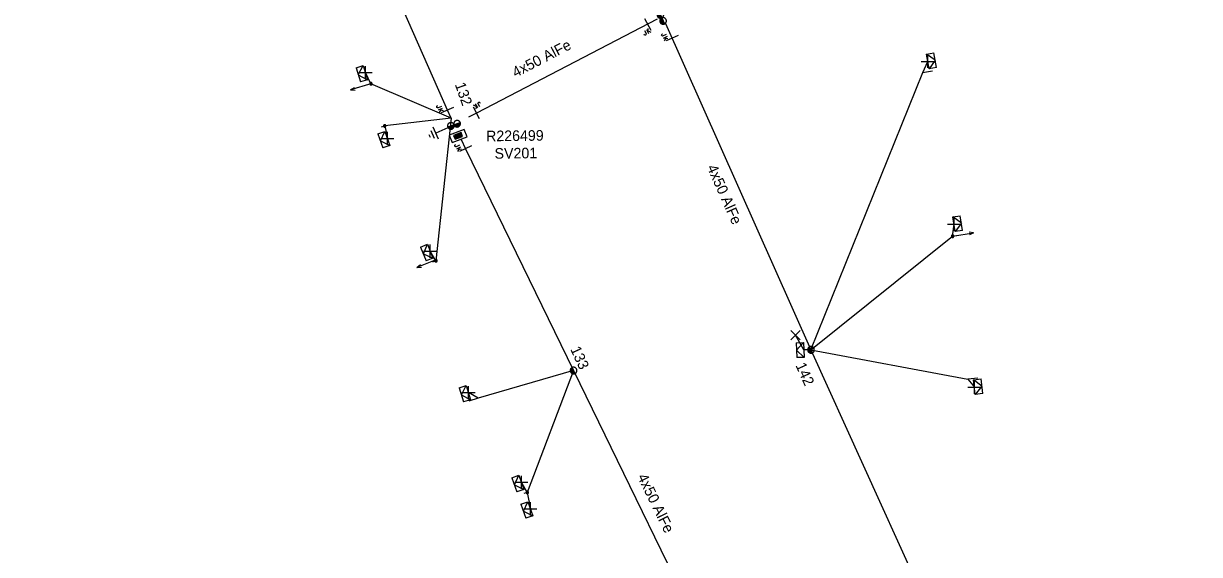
# Model space of a CAD drawing. Extents: x -544780 to -541582, y -1198995 to -1196551.
# Drawn here: x -542638.5 to -542527.7, y -1198738 to -1198687.9 of the extents above; entities that cross this region are included whole.
import ezdxf

# ---------------------------------------------------------------- set-up
doc = ezdxf.new("R2010")
doc.units = 0
for name, color, linetype in [('Vrstva 1', 7, 'Continuous'), ('Vrstva 13', 7, 'Continuous'), ('Vrstva 14', 7, 'Continuous'), ('Vrstva 15', 7, 'Continuous'), ('Vrstva 18', 7, 'Continuous'), ('Vrstva 2', 7, 'Continuous'), ('Vrstva 28', 7, 'Continuous'), ('Vrstva 29', 7, 'Continuous'), ('Vrstva 30', 7, 'Continuous'), ('Vrstva 31', 7, 'Continuous'), ('Vrstva 34', 7, 'Continuous'), ('Vrstva 54', 7, 'Continuous'), ('Vrstva 59', 7, 'Continuous'), ('Vrstva 8', 7, 'Continuous'), ('Vrstva 9', 7, 'Continuous')]:
    doc.layers.add(name, color=color, linetype=linetype)

# ---------------------------------------------------------------- blocks, each defined once
blk = doc.blocks.new('NN440')
at = {"layer": 'Vrstva 2'}
for points in [[(0.63, 0), (0.63, 0.06), (0.62, 0.13), (0.6, 0.19), (0.58, 0.25), (0.55, 0.31), (0.51, 0.37), (0.47, 0.42), (0.42, 0.46), (0.37, 0.51), (0.32, 0.54), (0.26, 0.57), (0.2, 0.59), (0.13, 0.61), (0.07, 0.62), (0, 0.63), (-0.06, 0.62), (-0.13, 0.61), (-0.19, 0.59), (-0.26, 0.57), (-0.31, 0.54), (-0.37, 0.51), (-0.42, 0.46), (-0.47, 0.42), (-0.51, 0.37), (-0.54, 0.31), (-0.57, 0.25), (-0.6, 0.19), (-0.62, 0.13), (-0.63, 0.06), (-0.63, 0), (-0.63, -0.07), (-0.62, -0.14), (-0.6, -0.2), (-0.57, -0.26), (-0.54, -0.32), (-0.51, -0.37), (-0.47, -0.43), (-0.42, -0.47), (-0.37, -0.51), (-0.31, -0.55), (-0.26, -0.58), (-0.19, -0.6), (-0.13, -0.62), (-0.06, -0.63), (0, -0.63), (0.07, -0.63), (0.13, -0.62), (0.2, -0.6), (0.26, -0.58), (0.32, -0.55), (0.37, -0.51), (0.42, -0.47), (0.47, -0.43), (0.51, -0.37), (0.55, -0.32), (0.58, -0.26), (0.6, -0.2), (0.62, -0.14), (0.63, -0.07), (0.63, 0)], [(-0.63, 0), (0.63, 0)], [(-0.6, -0.18), (0.57, -0.18)], [(-0.51, -0.32), (0.5, -0.32)], [(-0.37, -0.47), (0.35, -0.47)]]:
    blk.add_lwpolyline(points, dxfattribs=at)
blk = doc.blocks.new('NN450')
at = {"layer": 'Vrstva 2'}
for points in [[(0, 0), (0, 0.07), (-0.01, 0.13), (-0.03, 0.19), (-0.05, 0.25), (-0.08, 0.31), (-0.12, 0.37), (-0.16, 0.42), (-0.21, 0.46), (-0.26, 0.51), (-0.31, 0.54), (-0.37, 0.57), (-0.43, 0.59), (-0.5, 0.61), (-0.56, 0.62), (-0.63, 0.62), (-0.69, 0.62), (-0.75, 0.61), (-0.82, 0.59), (-0.88, 0.57), (-0.94, 0.54), (-0.99, 0.51), (-1.04, 0.46), (-1.09, 0.42), (-1.13, 0.37), (-1.17, 0.31), (-1.2, 0.25), (-1.22, 0.19), (-1.24, 0.13), (-1.25, 0.07), (-1.25, 0), (-1.25, -0.07), (-1.24, -0.13), (-1.22, -0.19), (-1.2, -0.25), (-1.17, -0.31), (-1.13, -0.37), (-1.09, -0.42), (-1.04, -0.46), (-0.99, -0.51), (-0.94, -0.54), (-0.88, -0.57), (-0.82, -0.59), (-0.75, -0.61), (-0.69, -0.62), (-0.62, -0.63), (-0.56, -0.62), (-0.5, -0.61), (-0.43, -0.59), (-0.37, -0.57), (-0.31, -0.54), (-0.26, -0.51), (-0.21, -0.46), (-0.16, -0.42), (-0.12, -0.37), (-0.08, -0.31), (-0.05, -0.25), (-0.03, -0.19), (-0.01, -0.13), (0, -0.07), (0, 0)], [(1.25, 0), (1.25, 0.07), (1.24, 0.13), (1.22, 0.19), (1.2, 0.25), (1.17, 0.31), (1.13, 0.37), (1.09, 0.42), (1.04, 0.46), (0.99, 0.51), (0.94, 0.54), (0.88, 0.57), (0.82, 0.59), (0.75, 0.61), (0.69, 0.62), (0.62, 0.62), (0.56, 0.62), (0.5, 0.61), (0.43, 0.59), (0.37, 0.57), (0.31, 0.54), (0.26, 0.51), (0.21, 0.46), (0.16, 0.42), (0.12, 0.37), (0.08, 0.31), (0.05, 0.25), (0.03, 0.19), (0.01, 0.13), (0, 0.07), (0, 0), (0, -0.07), (0.01, -0.13), (0.03, -0.19), (0.05, -0.25), (0.08, -0.31), (0.12, -0.37), (0.16, -0.42), (0.21, -0.46), (0.26, -0.51), (0.31, -0.54), (0.37, -0.57), (0.43, -0.59), (0.5, -0.61), (0.56, -0.62), (0.63, -0.63), (0.69, -0.62), (0.75, -0.61), (0.82, -0.59), (0.88, -0.57), (0.94, -0.54), (0.99, -0.51), (1.04, -0.46), (1.09, -0.42), (1.13, -0.37), (1.17, -0.31), (1.2, -0.25), (1.22, -0.19), (1.24, -0.13), (1.25, -0.07), (1.25, 0)], [(-1.25, 0), (1.25, 0)], [(-1.23, -0.16), (-0.02, -0.16)], [(-1.16, -0.32), (-0.09, -0.32)], [(-1.03, -0.47), (-0.22, -0.47)], [(0.02, -0.16), (1.23, -0.16)], [(0.09, -0.32), (1.16, -0.32)], [(0.22, -0.47), (1.03, -0.47)]]:
    blk.add_lwpolyline(points, dxfattribs=at)
blk = doc.blocks.new('NN560')
at = {"layer": 'Vrstva 2'}
for points in [[(2, 0), (1.59, 0.14)], [(0, 0), (2, 0)], [(2, 0), (1.59, -0.13)]]:
    blk.add_lwpolyline(points, dxfattribs=at)
blk = doc.blocks.new('NN840')
at = {"layer": 'Vrstva 15'}
for points in [[(0, 0.62), (0, -0.63)], [(-0.75, -0.71), (-0.75, -0.66)], [(-0.73, -0.76), (-0.75, -0.71)], [(-0.66, -0.8), (-0.73, -0.76)], [(-0.63, -0.8), (-0.66, -0.8)], [(-0.56, -0.76), (-0.63, -0.8)], [(-0.54, -0.71), (-0.56, -0.76)], [(-0.54, -0.38), (-0.54, -0.71)], [(-0.33, -0.38), (-0.33, -0.8)], [(-0.33, -0.64), (-0.13, -0.38)], [(-0.26, -0.56), (-0.09, -0.8)]]:
    blk.add_lwpolyline(points, dxfattribs=at)
blk = doc.blocks.new('NN800')
at = {"layer": 'Vrstva 1'}
for points in [[(-0.44, 0.44), (0.44, -0.44)], [(-0.44, -0.44), (0.44, 0.44)]]:
    blk.add_lwpolyline(points, dxfattribs=at)
blk = doc.blocks.new('NN620')
at = {"layer": 'Vrstva 8'}
for points in [[(0.75, 0), (-0.75, 0)], [(-0.75, 0), (-0.75, -0.75)], [(0.75, -0.75), (0.75, 0)], [(-0.75, -0.75), (0.75, -0.75)], [(0.37, -0.18), (-0.38, -0.18)], [(-0.38, -0.18), (-0.38, -0.56)], [(-0.38, -0.56), (0.37, -0.56)], [(0.32, -0.23), (-0.33, -0.23)], [(-0.33, -0.23), (-0.33, -0.51)], [(-0.33, -0.51), (0.32, -0.51)], [(0.27, -0.27), (-0.28, -0.27)], [(-0.28, -0.27), (-0.28, -0.46)], [(-0.28, -0.46), (0.27, -0.46)], [(0.23, -0.32), (-0.23, -0.32)], [(-0.23, -0.32), (-0.23, -0.42)], [(-0.23, -0.42), (0.23, -0.42)], [(-0.19, -0.37), (0.19, -0.37)], [(0.23, -0.42), (0.23, -0.32)], [(0.27, -0.46), (0.27, -0.27)], [(0.32, -0.51), (0.32, -0.23)], [(0.37, -0.56), (0.37, -0.18)]]:
    blk.add_lwpolyline(points, dxfattribs=at)
blk = doc.blocks.new('NN630')
at = {"layer": 'Vrstva 9'}
for points in [[(0, -0.7), (-0.7, 0)], [(-0.7, -0.7), (-0.7, 0), (0.7, 0), (0.7, -0.7)], [(-0.7, -0.7), (0.7, -0.7)], [(0, -0.7), (0.7, 0)]]:
    blk.add_lwpolyline(points, dxfattribs=at)
blk = doc.blocks.new('NN810')
at = {"layer": 'Vrstva 14'}
for points in [[(0, -0.64), (0, -1.89)], [(0.63, -1.89), (-0.62, -1.89)], [(0.39, -2.2), (-0.4, -2.2)], [(0, -2.52), (-0.12, -2.52)], [(0.14, -2.52), (0, -2.52)]]:
    blk.add_lwpolyline(points, dxfattribs=at)
blk = doc.blocks.new('NN500')
at = {"layer": 'Vrstva 2'}
for points in [[(0, -0.24), (0.02, -0.23), (0.05, -0.23), (0.07, -0.22), (0.09, -0.22), (0.12, -0.2), (0.14, -0.19), (0.16, -0.18), (0.17, -0.16), (0.19, -0.14), (0.2, -0.12), (0.21, -0.1), (0.22, -0.07), (0.23, -0.05), (0.23, -0.02), (0.23, 0), (0.23, 0.02), (0.23, 0.05), (0.22, 0.07), (0.21, 0.1), (0.2, 0.12), (0.19, 0.14), (0.17, 0.16), (0.16, 0.17), (0.14, 0.19), (0.12, 0.2), (0.09, 0.21), (0.07, 0.22), (0.05, 0.23), (0.02, 0.23), (0, 0.23), (-0.03, 0.23), (-0.05, 0.23), (-0.07, 0.22), (-0.1, 0.21), (-0.12, 0.2), (-0.14, 0.19), (-0.16, 0.17), (-0.18, 0.16), (-0.19, 0.14), (-0.2, 0.12), (-0.22, 0.1), (-0.22, 0.07), (-0.23, 0.05), (-0.23, 0.02), (-0.24, 0), (-0.23, -0.02), (-0.23, -0.05), (-0.22, -0.07), (-0.22, -0.1), (-0.2, -0.12), (-0.19, -0.14), (-0.18, -0.16), (-0.16, -0.18), (-0.14, -0.19), (-0.12, -0.2), (-0.1, -0.22), (-0.07, -0.22), (-0.05, -0.23), (-0.03, -0.23), (0, -0.24)], [(0, -0.24), (0.02, -0.23), (0.05, -0.23), (0.07, -0.22), (0.09, -0.22), (0.12, -0.2), (0.14, -0.19), (0.16, -0.18), (0.17, -0.16), (0.19, -0.14), (0.2, -0.12), (0.21, -0.1), (0.22, -0.07), (0.23, -0.05), (0.23, -0.02), (0.23, 0), (0.23, 0.02), (0.23, 0.05), (0.22, 0.07), (0.21, 0.1), (0.2, 0.12), (0.19, 0.14), (0.17, 0.16), (0.16, 0.17), (0.14, 0.19), (0.12, 0.2), (0.09, 0.21), (0.07, 0.22), (0.05, 0.23), (0.02, 0.23), (0, 0.23), (-0.03, 0.23), (-0.05, 0.23), (-0.07, 0.22), (-0.1, 0.21), (-0.12, 0.2), (-0.14, 0.19), (-0.16, 0.17), (-0.18, 0.16), (-0.19, 0.14), (-0.2, 0.12), (-0.22, 0.1), (-0.22, 0.07), (-0.23, 0.05), (-0.23, 0.02), (-0.24, 0), (-0.23, -0.02), (-0.23, -0.05), (-0.22, -0.07), (-0.22, -0.1), (-0.2, -0.12), (-0.19, -0.14), (-0.18, -0.16), (-0.16, -0.18), (-0.14, -0.19), (-0.12, -0.2), (-0.1, -0.22), (-0.07, -0.22), (-0.05, -0.23), (-0.03, -0.23), (0, -0.24)], [(0, -0.21), (0.02, -0.2), (0.04, -0.2), (0.06, -0.2), (0.08, -0.19), (0.1, -0.18), (0.12, -0.17), (0.14, -0.15), (0.15, -0.14), (0.16, -0.12), (0.18, -0.1), (0.19, -0.08), (0.19, -0.06), (0.2, -0.04), (0.2, -0.02), (0.2, 0), (0.2, 0.02), (0.2, 0.04), (0.19, 0.06), (0.19, 0.08), (0.18, 0.1), (0.16, 0.12), (0.15, 0.14), (0.14, 0.15), (0.12, 0.17), (0.1, 0.18), (0.08, 0.19), (0.06, 0.19), (0.04, 0.2), (0.02, 0.2), (0, 0.2), (-0.02, 0.2), (-0.04, 0.2), (-0.06, 0.19), (-0.08, 0.19), (-0.1, 0.18), (-0.12, 0.17), (-0.14, 0.15), (-0.15, 0.14), (-0.17, 0.12), (-0.18, 0.1), (-0.19, 0.08), (-0.2, 0.06), (-0.2, 0.04), (-0.21, 0.02), (-0.21, 0), (-0.21, -0.02), (-0.2, -0.04), (-0.2, -0.06), (-0.19, -0.08), (-0.18, -0.1), (-0.17, -0.12), (-0.15, -0.14), (-0.14, -0.15), (-0.12, -0.17), (-0.1, -0.18), (-0.08, -0.19), (-0.06, -0.2), (-0.04, -0.2), (-0.02, -0.2), (0, -0.21)], [(0, -0.18), (0.02, -0.18), (0.04, -0.17), (0.05, -0.17), (0.07, -0.16), (0.09, -0.15), (0.1, -0.14), (0.12, -0.13), (0.13, -0.12), (0.14, -0.1), (0.15, -0.09), (0.16, -0.07), (0.17, -0.05), (0.17, -0.04), (0.17, -0.02), (0.17, 0), (0.17, 0.02), (0.17, 0.04), (0.17, 0.05), (0.16, 0.07), (0.15, 0.09), (0.14, 0.1), (0.13, 0.12), (0.12, 0.13), (0.1, 0.14), (0.09, 0.15), (0.07, 0.16), (0.05, 0.17), (0.04, 0.17), (0.02, 0.17), (0, 0.18), (-0.02, 0.17), (-0.04, 0.17), (-0.06, 0.17), (-0.07, 0.16), (-0.09, 0.15), (-0.1, 0.14), (-0.12, 0.13), (-0.13, 0.12), (-0.14, 0.1), (-0.15, 0.09), (-0.16, 0.07), (-0.17, 0.05), (-0.17, 0.04), (-0.18, 0.02), (-0.18, 0), (-0.18, -0.02), (-0.17, -0.04), (-0.17, -0.05), (-0.16, -0.07), (-0.15, -0.09), (-0.14, -0.1), (-0.13, -0.12), (-0.12, -0.13), (-0.1, -0.14), (-0.09, -0.15), (-0.07, -0.16), (-0.06, -0.17), (-0.04, -0.17), (-0.02, -0.18), (0, -0.18)], [(0, -0.15), (0.01, -0.15), (0.03, -0.14), (0.04, -0.14), (0.06, -0.13), (0.07, -0.13), (0.08, -0.12), (0.1, -0.11), (0.11, -0.1), (0.12, -0.09), (0.13, -0.07), (0.13, -0.06), (0.14, -0.05), (0.14, -0.03), (0.14, -0.02), (0.14, 0), (0.14, 0.01), (0.14, 0.03), (0.14, 0.04), (0.13, 0.06), (0.13, 0.07), (0.12, 0.09), (0.11, 0.1), (0.1, 0.11), (0.08, 0.12), (0.07, 0.13), (0.06, 0.13), (0.04, 0.14), (0.03, 0.14), (0.01, 0.14), (0, 0.15), (-0.02, 0.14), (-0.03, 0.14), (-0.05, 0.14), (-0.06, 0.13), (-0.07, 0.13), (-0.09, 0.12), (-0.1, 0.11), (-0.11, 0.1), (-0.12, 0.09), (-0.13, 0.07), (-0.13, 0.06), (-0.14, 0.04), (-0.14, 0.03), (-0.15, 0.01), (-0.15, 0), (-0.15, -0.02), (-0.14, -0.03), (-0.14, -0.05), (-0.13, -0.06), (-0.13, -0.07), (-0.12, -0.09), (-0.11, -0.1), (-0.1, -0.11), (-0.09, -0.12), (-0.07, -0.13), (-0.06, -0.13), (-0.05, -0.14), (-0.03, -0.14), (-0.02, -0.15), (0, -0.15)], [(0, -0.12), (0.01, -0.12), (0.02, -0.11), (0.03, -0.11), (0.05, -0.11), (0.06, -0.1), (0.07, -0.09), (0.08, -0.09), (0.09, -0.08), (0.09, -0.07), (0.1, -0.06), (0.11, -0.05), (0.11, -0.04), (0.11, -0.02), (0.11, -0.01), (0.12, 0), (0.11, 0.01), (0.11, 0.02), (0.11, 0.04), (0.11, 0.05), (0.1, 0.06), (0.09, 0.07), (0.09, 0.08), (0.08, 0.09), (0.07, 0.09), (0.06, 0.1), (0.05, 0.11), (0.03, 0.11), (0.02, 0.11), (0.01, 0.12), (0, 0.12), (-0.01, 0.12), (-0.03, 0.11), (-0.04, 0.11), (-0.05, 0.11), (-0.06, 0.1), (-0.07, 0.09), (-0.08, 0.09), (-0.09, 0.08), (-0.1, 0.07), (-0.1, 0.06), (-0.11, 0.05), (-0.11, 0.04), (-0.12, 0.02), (-0.12, 0.01), (-0.12, 0), (-0.12, -0.01), (-0.12, -0.02), (-0.11, -0.04), (-0.11, -0.05), (-0.1, -0.06), (-0.1, -0.07), (-0.09, -0.08), (-0.08, -0.09), (-0.07, -0.09), (-0.06, -0.1), (-0.05, -0.11), (-0.04, -0.11), (-0.03, -0.11), (-0.01, -0.12), (0, -0.12)], [(0, -0.09), (0.01, -0.09), (0.02, -0.09), (0.03, -0.08), (0.03, -0.08), (0.04, -0.08), (0.05, -0.07), (0.06, -0.07), (0.06, -0.06), (0.07, -0.05), (0.07, -0.04), (0.08, -0.04), (0.08, -0.03), (0.08, -0.02), (0.09, -0.01), (0.09, 0), (0.09, 0.01), (0.08, 0.02), (0.08, 0.03), (0.08, 0.03), (0.07, 0.04), (0.07, 0.05), (0.06, 0.06), (0.06, 0.06), (0.05, 0.07), (0.04, 0.07), (0.03, 0.08), (0.03, 0.08), (0.02, 0.08), (0.01, 0.09), (0, 0.09), (-0.01, 0.09), (-0.02, 0.08), (-0.03, 0.08), (-0.04, 0.08), (-0.04, 0.07), (-0.05, 0.07), (-0.06, 0.06), (-0.07, 0.06), (-0.07, 0.05), (-0.08, 0.04), (-0.08, 0.03), (-0.08, 0.03), (-0.09, 0.02), (-0.09, 0.01), (-0.09, 0), (-0.09, -0.01), (-0.09, -0.02), (-0.08, -0.03), (-0.08, -0.04), (-0.08, -0.04), (-0.07, -0.05), (-0.07, -0.06), (-0.06, -0.07), (-0.05, -0.07), (-0.04, -0.08), (-0.04, -0.08), (-0.03, -0.08), (-0.02, -0.09), (-0.01, -0.09), (0, -0.09)], [(0, -0.06), (0, -0.06), (0.01, -0.06), (0.02, -0.05), (0.02, -0.05), (0.03, -0.05), (0.03, -0.05), (0.04, -0.04), (0.04, -0.04), (0.05, -0.03), (0.05, -0.03), (0.05, -0.02), (0.05, -0.02), (0.05, -0.01), (0.06, -0.01), (0.06, 0), (0.06, 0.01), (0.05, 0.01), (0.05, 0.02), (0.05, 0.02), (0.05, 0.03), (0.05, 0.03), (0.04, 0.04), (0.04, 0.04), (0.03, 0.05), (0.03, 0.05), (0.02, 0.05), (0.02, 0.05), (0.01, 0.06), (0, 0.06), (0, 0.06), (-0.01, 0.06), (-0.01, 0.06), (-0.02, 0.05), (-0.02, 0.05), (-0.03, 0.05), (-0.03, 0.05), (-0.04, 0.04), (-0.04, 0.04), (-0.05, 0.03), (-0.05, 0.03), (-0.05, 0.02), (-0.06, 0.02), (-0.06, 0.01), (-0.06, 0.01), (-0.06, 0), (-0.06, -0.01), (-0.06, -0.01), (-0.06, -0.02), (-0.05, -0.02), (-0.05, -0.03), (-0.05, -0.03), (-0.04, -0.04), (-0.04, -0.04), (-0.03, -0.05), (-0.03, -0.05), (-0.02, -0.05), (-0.02, -0.05), (-0.01, -0.06), (-0.01, -0.06), (0, -0.06)], [(0, -0.03), (0, -0.03), (0, -0.03), (0.01, -0.03), (0.01, -0.03), (0.01, -0.02), (0.02, -0.02), (0.02, -0.02), (0.02, -0.02), (0.02, -0.02), (0.02, -0.01), (0.02, -0.01), (0.03, -0.01), (0.03, -0.01), (0.03, 0), (0.03, 0), (0.03, 0), (0.03, 0.01), (0.03, 0.01), (0.02, 0.01), (0.02, 0.01), (0.02, 0.02), (0.02, 0.02), (0.02, 0.02), (0.02, 0.02), (0.01, 0.02), (0.01, 0.02), (0.01, 0.03), (0, 0.03), (0, 0.03), (0, 0.03), (0, 0.03), (-0.01, 0.03), (-0.01, 0.03), (-0.01, 0.02), (-0.02, 0.02), (-0.02, 0.02), (-0.02, 0.02), (-0.02, 0.02), (-0.02, 0.02), (-0.03, 0.01), (-0.03, 0.01), (-0.03, 0.01), (-0.03, 0.01), (-0.03, 0), (-0.03, 0), (-0.03, 0), (-0.03, -0.01), (-0.03, -0.01), (-0.03, -0.01), (-0.03, -0.01), (-0.02, -0.02), (-0.02, -0.02), (-0.02, -0.02), (-0.02, -0.02), (-0.02, -0.02), (-0.01, -0.03), (-0.01, -0.03), (-0.01, -0.03), (0, -0.03), (0, -0.03)], [(0.23, 0), (0.7, 0)]]:
    blk.add_lwpolyline(points, dxfattribs=at)
blk = doc.blocks.new('NN510')
at = {"layer": 'Vrstva 2'}
blk.add_lwpolyline([(0, 0), (0, 0.94)], dxfattribs=at)

msp = doc.modelspace()

# ---------------------------------------------------------------- linework, layer by layer
at = {"layer": 'Vrstva 1'}
for points in [[(-542598.19, -1198696.83), (-542598.54, -1198696.06), (-542611.12, -1198667.46), (-542623.04, -1198633.83), (-542630.14, -1198622.32), (-542632.17, -1198614), (-542635.78, -1198597.86), (-542637.9, -1198586.68), (-542638.48, -1198563.09), (-542638.5, -1198562.33)], [(-542578.76, -1198687.48), (-542595.8, -1198696.34), (-542596.56, -1198696.74)], [(-542577.97, -1198687.9), (-542564.27, -1198718.66), (-542554.42, -1198740.42), (-542545.38, -1198761.2), (-542536.43, -1198781.96), (-542527.21, -1198812.77), (-542514.46, -1198843.76), (-542503.6, -1198866.4)], [(-542597.24, -1198698.85), (-542596.83, -1198699.7), (-542586.65, -1198720.62), (-542572.54, -1198749.6), (-542561.27, -1198772.9), (-542547.62, -1198800.03), (-542541.85, -1198811.39), (-542535.44, -1198825.23), (-542530.73, -1198839.48), (-542528.18, -1198869.68)]]:
    msp.add_lwpolyline(points, dxfattribs=at)
at = {"layer": 'Vrstva 54'}
for points in [[(-542564.27, -1198718.66), (-542553.74, -1198692.53), (-542553.26, -1198691.47)], [(-542598.19, -1198696.83), (-542605.75, -1198693.58), (-542606.27, -1198692.53)], [(-542598.19, -1198696.83), (-542604.45, -1198697.56), (-542604.2, -1198698.73)], [(-542598.19, -1198696.83), (-542599.62, -1198710.27), (-542600.16, -1198709.37)], [(-542564.27, -1198718.66), (-542550.92, -1198707.95), (-542550.79, -1198706.83)], [(-542564.27, -1198718.66), (-542564.94, -1198718.68)], [(-542586.65, -1198720.62), (-542595.64, -1198723.23), (-542596.56, -1198722.7)], [(-542586.65, -1198720.62), (-542591.01, -1198732.11)]]:
    msp.add_lwpolyline(points, dxfattribs=at)
at = {"layer": 'Vrstva 59'}
for points in [[(-542564.94, -1198718.68), (-542565.72, -1198717.3)], [(-542591.01, -1198732.11), (-542591.57, -1198731.16)], [(-542591.01, -1198732.11), (-542590.72, -1198733.65)]]:
    msp.add_lwpolyline(points, dxfattribs=at)
at = {"layer": 'Vrstva 8'}
msp.add_lwpolyline([(-542564.27, -1198718.66), (-542549.48, -1198721.42), (-542548.86, -1198722.18)], dxfattribs=at)

# ---------------------------------------------------------------- block references
at = {"layer": 'Vrstva 13'}
for name, p, xscale, yscale, rotation in [('NN450', (-542578.34, -1198687.37), 0.49999999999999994, 0.5000000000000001, -65.95058888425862), ('NN500', (-542605.75, -1198693.58), 0.49999999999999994, 0.5000000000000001, -163.12600014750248), ('NN450', (-542597.92, -1198697.45), 0.5, 0.5, 19.259291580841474), ('NN500', (-542604.45, -1198697.56), 0.49999999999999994, 0.5000000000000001, -160.42799992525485), ('NN500', (-542550.92, -1198707.95), 0.5, 0.49999999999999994, 8.679000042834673), ('NN500', (-542599.62, -1198710.27), 0.5, 0.5, -158.34499997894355), ('NN440', (-542564.27, -1198718.66), 0.5, 0.5, -65.61546387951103), ('NN440', (-542586.65, -1198720.62), 0.5, 0.5, -65.38088890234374), ('NN500', (-542591.01, -1198732.11), 0.5, 0.49999999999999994, -161.3220000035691)]:
    msp.add_blockref(name, p, dxfattribs=dict(at, xscale=xscale, yscale=yscale, rotation=rotation))
for name, p, rotation in [('NN510', (-542553.75, -1198692.53), -80.05845553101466), ('NN560', (-542605.75, -1198693.58), -163.12631118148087), ('NN560', (-542550.92, -1198707.95), 8.678744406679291), ('NN560', (-542599.55, -1198710.16), -158.3447277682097), ('NN510', (-542549.48, -1198721.41), -83.63359166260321), ('NN510', (-542595.64, -1198723.23), 107.44643885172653)]:
    msp.add_blockref(name, p, dxfattribs=dict(at, rotation=rotation))
at = {"layer": 'Vrstva 15', "rotation": -65.0742805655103}
msp.add_blockref('NN810', (-542597.92, -1198697.45), dxfattribs=at)
at = {"layer": 'Vrstva 18'}
for p, rotation in [((-542579.67, -1198687.97), 28.256686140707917), ((-542577.35, -1198689.28), -66.00416662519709), ((-542598.54, -1198696.06), -66.14742219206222), ((-542595.8, -1198696.34), -152.04713339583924), ((-542596.83, -1198699.7), -64.12748054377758)]:
    msp.add_blockref('NN840', p, dxfattribs=dict(at, rotation=rotation))
at = {"layer": 'Vrstva 28', "rotation": 20.574999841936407}
msp.add_blockref('NN620', (-542597.66, -1198698.15), dxfattribs=at)
at = {"layer": 'Vrstva 31'}
for p, rotation in [((-542553.26, -1198691.47), 99.94154446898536), ((-542606.27, -1198692.53), -73.12631113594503), ((-542604.2, -1198698.73), -70.42829448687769), ((-542550.79, -1198706.83), 98.67874447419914), ((-542600.16, -1198709.37), -68.34472779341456), ((-542564.94, -1198718.68), -88.02210281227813), ((-542548.86, -1198722.18), 96.36640833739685), ((-542596.56, -1198722.7), -72.55356114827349), ((-542591.57, -1198731.16), -71.32244442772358), ((-542590.72, -1198733.65), -70.64773056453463)]:
    msp.add_blockref('NN630', p, dxfattribs=dict(at, rotation=rotation))
at = {"layer": 'Vrstva 34'}
for p, rotation in [((-542553.26, -1198691.47), 45.00000009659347), ((-542606.27, -1198692.53), 45), ((-542604.2, -1198698.73), 45), ((-542550.79, -1198706.83), 45), ((-542600.16, -1198709.37), 45.00000009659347), ((-542548.86, -1198722.18), 45), ((-542596.56, -1198722.7), 45), ((-542591.57, -1198731.16), 45), ((-542590.72, -1198733.65), 45)]:
    msp.add_blockref('NN800', p, dxfattribs=dict(at, rotation=rotation))
msp.add_blockref('NN800', (-542565.72, -1198717.3), dxfattribs=at)

# ---------------------------------------------------------------- texts
at = {"layer": 'Vrstva 14'}
for s, rotation, p in [('132', 289.259, (-542597.85, -1198693.64)), ('133', 294.619, (-542586.98, -1198718.6)), ('142', 294.385, (-542565.75, -1198720.13))]:
    msp.add_text(s, height=1, rotation=rotation, dxfattribs=at).set_placement(p)
at = {"layer": 'Vrstva 2'}
for rotation, p in [(27.483, (-542592.11, -1198693.02)), (293.996, (-542574.1, -1198701.46)), (295.96, (-542580.66, -1198730.63))]:
    msp.add_text('4x50 AlFe', height=1, rotation=rotation, dxfattribs=at).set_placement(p)
at = {"layer": 'Vrstva 29'}
msp.add_text('R226499', height=1, rotation=0.711, dxfattribs=at).set_placement((-542594.89, -1198699.01))
at = {"layer": 'Vrstva 30'}
msp.add_text('SV201', height=1, rotation=0.711, dxfattribs=at).set_placement((-542594.09, -1198700.65))

doc.saveas('drawing.dxf')
